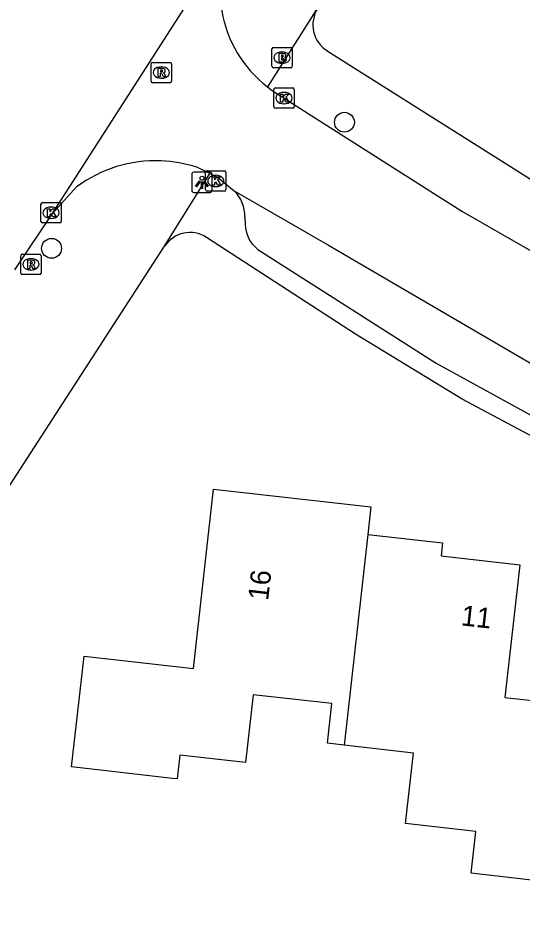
# Model space of a CAD drawing. Extents: x 162398 to 163643, y 386453 to 387397.
# Drawn here: x 162769.71 to 162794.52, y 386710.87 to 386754.82 of the extents above; entities that cross this region are included whole.
import ezdxf

# ---------------------------------------------------------------- set-up
doc = ezdxf.new("R2010")
doc.units = 0
for name, color, linetype in [('IMGEO_Boom', 7, 'Continuous'), ('IMGEO_Brandkraan', 7, 'Continuous'), ('IMGEO_Kolk', 7, 'Continuous'), ('IMGEO_Lichtpunt', 7, 'Continuous'), ('IMGEO_Pand', 7, 'Continuous'), ('IMGEO_Pand_nummerreeks', 7, 'Continuous'), ('IMGEO_Rijbaan_lokaal_open', 7, 'Continuous'), ('IMGEO_Rioolput', 7, 'Continuous'), ('IMGEO_Voetpad_open', 7, 'Continuous')]:
    doc.layers.add(name, color=color, linetype=linetype)

msp = doc.modelspace()

# ---------------------------------------------------------------- linework, layer by layer
at = {"layer": 'IMGEO_Boom'}
for centre in [(162785.776, 386749.686), (162771.366, 386743.481)]:
    msp.add_circle(centre, 0.489, dxfattribs=at)
at = {"layer": 'IMGEO_Brandkraan'}
for p, q in [((162782.207, 386752.44), (162782.207, 386753.292)), ((162782.282, 386753.366), (162783.134, 386753.366)), ((162782.695, 386753.146), (162782.72, 386753.146)), ((162783.208, 386753.292), (162783.208, 386752.44)), ((162782.718, 386752.586), (162782.693, 386752.586)), ((162783.134, 386752.366), (162782.282, 386752.366))]:
    msp.add_line(p, q, dxfattribs=at)
for points in [[(162782.207, 386752.44), (162782.207, 386753.292)], [(162782.282, 386753.366), (162783.134, 386753.366)], [(162782.555, 386753.066), (162782.555, 386752.666), (162782.768, 386752.666)], [(162782.786, 386753.066), (162782.555, 386753.066)], [(162782.734, 386752.985), (162782.68, 386752.985), (162782.68, 386752.909)], [(162783.208, 386753.292), (162783.208, 386752.44)], [(162782.68, 386752.909), (162782.733, 386752.909)], [(162782.742, 386752.833), (162782.68, 386752.833), (162782.68, 386752.752)], [(162782.68, 386752.752), (162782.742, 386752.752)], [(162783.134, 386752.366), (162782.282, 386752.366)]]:
    msp.add_lwpolyline(points, dxfattribs=at)
for centre, radius, start, end in [((162782.284, 386753.29), 0.0765, 91.552, 178.448), ((162782.284, 386753.29), 0.0765, 91.552, 178.448), ((162782.735, 386752.947), 0.0379, 267.8285, 90.9355), ((162782.79, 386752.921), 0.145, 59.4692, 91.5367), ((162782.815, 386752.968), 0.0922, 285.5137, 58.1501), ((162783.132, 386753.29), 0.0765, 1.552, 88.448), ((162783.132, 386753.29), 0.0765, 1.552, 88.448), ((162782.743, 386752.792), 0.0404, 269.8759, 90.5077), ((162782.774, 386752.917), 0.251, 268.6676, 293.5347), ((162782.82, 386752.776), 0.105, 301.3115, 78.989), ((162782.284, 386752.442), 0.0765, 181.552, 268.448), ((162782.284, 386752.442), 0.0765, 181.552, 268.448), ((162783.132, 386752.442), 0.0765, 271.552, 358.448), ((162783.132, 386752.442), 0.0765, 271.552, 358.448)]:
    msp.add_arc(centre, radius, start, end, dxfattribs=at)
for centre, major_axis, ratio, start_param, end_param in [((162782.694, 386752.866), (-0.387, 0.002), 0.722429, 4.712389, 7.853982), ((162782.719, 386752.866), (-0.39, 0.002), 0.717154, 1.570796, 4.712389)]:
    msp.add_ellipse(centre, major_axis=major_axis, ratio=ratio, start_param=start_param, end_param=end_param, dxfattribs=at)
at = {"layer": 'IMGEO_Kolk'}
for p, q in [((162782.304, 386750.447), (162782.304, 386751.299)), ((162782.379, 386751.373), (162783.231, 386751.373)), ((162783.305, 386751.299), (162783.305, 386750.447)), ((162782.792, 386751.153), (162782.817, 386751.153)), ((162783.231, 386750.373), (162782.379, 386750.373)), ((162782.815, 386750.593), (162782.79, 386750.593)), ((162779.022, 386747.296), (162779.874, 386747.296)), ((162778.947, 386746.37), (162778.947, 386747.222)), ((162779.435, 386747.076), (162779.46, 386747.076)), ((162779.948, 386747.222), (162779.948, 386746.37)), ((162779.458, 386746.516), (162779.433, 386746.516)), ((162779.874, 386746.296), (162779.022, 386746.296)), ((162770.842, 386744.807), (162770.842, 386745.659)), ((162770.917, 386745.733), (162771.769, 386745.733)), ((162771.33, 386745.513), (162771.355, 386745.513)), ((162771.843, 386745.659), (162771.843, 386744.807)), ((162771.769, 386744.733), (162770.917, 386744.733)), ((162771.353, 386744.953), (162771.328, 386744.953))]:
    msp.add_line(p, q, dxfattribs=at)
for points in [[(162782.304, 386750.447), (162782.304, 386751.299)], [(162782.379, 386751.373), (162783.231, 386751.373)], [(162783.305, 386751.299), (162783.305, 386750.447)], [(162782.625, 386751.073), (162782.748, 386751.073), (162782.748, 386750.922), (162782.878, 386751.073), (162783.042, 386751.073), (162782.896, 386750.922), (162783.049, 386750.673), (162782.897, 386750.673), (162782.812, 386750.837), (162782.748, 386750.77), (162782.748, 386750.673), (162782.625, 386750.673), (162782.625, 386751.073)], [(162783.231, 386750.373), (162782.379, 386750.373)], [(162779.022, 386747.296), (162779.874, 386747.296)], [(162778.947, 386746.37), (162778.947, 386747.222)], [(162779.268, 386746.996), (162779.391, 386746.996), (162779.391, 386746.845), (162779.521, 386746.996), (162779.685, 386746.996), (162779.539, 386746.845), (162779.692, 386746.596), (162779.54, 386746.596), (162779.455, 386746.76), (162779.391, 386746.693), (162779.391, 386746.596), (162779.268, 386746.596), (162779.268, 386746.996)], [(162779.948, 386747.222), (162779.948, 386746.37)], [(162779.874, 386746.296), (162779.022, 386746.296)], [(162770.842, 386744.807), (162770.842, 386745.659)], [(162770.917, 386745.733), (162771.769, 386745.733)], [(162771.843, 386745.659), (162771.843, 386744.807)], [(162771.163, 386745.433), (162771.286, 386745.433), (162771.286, 386745.282), (162771.416, 386745.433), (162771.58, 386745.433), (162771.434, 386745.282), (162771.587, 386745.033), (162771.435, 386745.033), (162771.35, 386745.197), (162771.286, 386745.13), (162771.286, 386745.033), (162771.163, 386745.033), (162771.163, 386745.433)], [(162771.769, 386744.733), (162770.917, 386744.733)]]:
    msp.add_lwpolyline(points, dxfattribs=at)
for centre, start, end in [((162782.381, 386751.297), 91.552, 178.448), ((162782.381, 386751.297), 91.552, 178.448), ((162783.229, 386751.297), 1.552, 88.448), ((162783.229, 386751.297), 1.552, 88.448), ((162782.381, 386750.449), 181.552, 268.448), ((162782.381, 386750.449), 181.552, 268.448), ((162783.229, 386750.449), 271.552, 358.448), ((162783.229, 386750.449), 271.552, 358.448), ((162779.024, 386747.22), 91.552, 178.448), ((162779.024, 386747.22), 91.552, 178.448), ((162779.872, 386747.22), 1.552, 88.448), ((162779.872, 386747.22), 1.552, 88.448), ((162779.024, 386746.372), 181.552, 268.448), ((162779.024, 386746.372), 181.552, 268.448), ((162779.872, 386746.372), 271.552, 358.448), ((162779.872, 386746.372), 271.552, 358.448), ((162770.919, 386745.657), 91.552, 178.448), ((162770.919, 386745.657), 91.552, 178.448), ((162771.767, 386745.657), 1.552, 88.448), ((162771.767, 386745.657), 1.552, 88.448), ((162770.919, 386744.809), 181.552, 268.448), ((162770.919, 386744.809), 181.552, 268.448), ((162771.767, 386744.809), 271.552, 358.448), ((162771.767, 386744.809), 271.552, 358.448)]:
    msp.add_arc(centre, 0.0765, start, end, dxfattribs=at)
for centre, major_axis, ratio, start_param, end_param in [((162782.791, 386750.873), (-0.387, 0.002), 0.722429, 4.712389, 7.853982), ((162782.816, 386750.873), (-0.39, 0.002), 0.717154, 1.570796, 4.712389), ((162779.434, 386746.796), (-0.387, 0.002), 0.722429, 4.712389, 7.853982), ((162779.459, 386746.796), (-0.39, 0.002), 0.717154, 1.570796, 4.712389), ((162771.329, 386745.233), (-0.387, 0.002), 0.722429, 4.712389, 7.853982), ((162771.354, 386745.233), (-0.39, 0.002), 0.717154, 1.570796, 4.712389)]:
    msp.add_ellipse(centre, major_axis=major_axis, ratio=ratio, start_param=start_param, end_param=end_param, dxfattribs=at)
at = {"layer": 'IMGEO_Lichtpunt'}
for p, q in [((162778.268, 386747.134), (162778.268, 386746.327)), ((162778.268, 386747.134), (162778.268, 386746.327)), ((162779.17, 386747.229), (162778.362, 386747.229)), ((162779.17, 386747.229), (162778.362, 386747.229)), ((162779.264, 386746.327), (162779.264, 386747.134)), ((162779.264, 386746.327), (162779.264, 386747.134)), ((162778.362, 386746.233), (162779.17, 386746.233)), ((162778.362, 386746.233), (162779.17, 386746.233))]:
    msp.add_line(p, q, dxfattribs=at)
for points in [[(162778.642, 386746.798), (162778.681, 386746.77), (162778.493, 386746.508), (162778.455, 386746.535), (162778.642, 386746.798)], [(162778.744, 386746.75), (162778.791, 386746.75), (162778.791, 386746.428), (162778.744, 386746.428), (162778.744, 386746.75)], [(162778.854, 386746.77), (162778.892, 386746.797), (162779.079, 386746.535), (162779.04, 386746.507), (162778.854, 386746.77)]]:
    msp.add_lwpolyline(points, dxfattribs=at)
msp.add_circle((162778.767, 386746.932), 0.0994, dxfattribs=at)
for centre, start, end in [((162778.362, 386747.134), 90, 180), ((162778.362, 386747.134), 90, 180), ((162779.17, 386747.134), 0, 90), ((162779.17, 386747.134), 0, 90), ((162778.362, 386746.327), 180, 270), ((162778.362, 386746.327), 180, 270), ((162779.17, 386746.327), 270, 0), ((162779.17, 386746.327), 270, 360)]:
    msp.add_arc(centre, 0.0946, start, end, dxfattribs=at)
at = {"layer": 'IMGEO_Pand'}
for points in [[(162785.758, 386719.032), (162784.943, 386719.124), (162785.164, 386721.078), (162781.289, 386721.516), (162780.911, 386718.176), (162777.685, 386718.541), (162777.553, 386717.373), (162777.316, 386717.4), (162772.347, 386717.961), (162772.963, 386723.411), (162778.345, 386722.803), (162779.342, 386731.632), (162787.082, 386730.758), (162786.929, 386729.402)], [(162786.929, 386729.402), (162785.758, 386719.032)], [(162786.929, 386729.402), (162790.603, 386728.987), (162790.531, 386728.342), (162794.407, 386727.904), (162793.671, 386721.384), (162796.818, 386721.029), (162797.014, 386722.763), (162797.275, 386722.734), (162796.86, 386719.058)], [(162795.993, 386712.28), (162795.279, 386712.361), (162792.011, 386712.729), (162792.242, 386714.78), (162788.784, 386715.171), (162789.176, 386718.646), (162785.758, 386719.032)]]:
    msp.add_lwpolyline(points, dxfattribs=at)
at = {"layer": 'IMGEO_Rijbaan_lokaal_open'}
for points in [[(162771.413, 386745.192), (162780.364, 386759.153), (162780.603, 386759.42)], [(162781.987, 386751.424), (162782.216, 386751.254), (162782.452, 386751.096), (162784.174, 386750), (162791.551, 386745.306), (162799.553, 386740.722), (162800.806, 386740.18), (162804.196, 386738.713), (162807.535, 386737.268), (162816.968, 386734.216), (162820.57, 386733.086), (162832.38, 386729.513), (162836.03, 386728.409), (162847.632, 386724.899), (162851.256, 386723.803), (162863.426, 386720.121), (162867.077, 386719.017), (162885.432, 386713.389)], [(162779.146, 386747.164), (162778.517, 386747.471)], [(162779.146, 386747.164), (162779.528, 386746.978), (162780.358, 386746.319)], [(162772.596, 386746.501), (162771.413, 386745.192)], [(162780.358, 386746.319), (162784.993, 386743.639), (162796.507, 386736.913)], [(162769.561, 386742.426), (162771.413, 386745.192)]]:
    msp.add_lwpolyline(points, dxfattribs=at)
for centre, radius, start, end in [((162785.687, 386756.182), 6.028, 147.5089, 232.1307), ((162776.481, 386741.309), 6.484, 87.6552, 126.8043), ((162776.391, 386740.697), 7.1, 72.5727, 87.131)]:
    msp.add_arc(centre, radius, start, end, dxfattribs=at)
at = {"layer": 'IMGEO_Rioolput'}
for p, q in [((162776.265, 386751.708), (162776.265, 386752.56)), ((162776.34, 386752.634), (162777.192, 386752.634)), ((162777.266, 386752.56), (162777.266, 386751.708)), ((162776.753, 386752.414), (162776.778, 386752.414)), ((162776.776, 386751.854), (162776.751, 386751.854)), ((162777.192, 386751.634), (162776.34, 386751.634)), ((162769.848, 386742.266), (162769.848, 386743.118)), ((162769.923, 386743.192), (162770.775, 386743.192)), ((162770.336, 386742.972), (162770.361, 386742.972)), ((162770.849, 386743.118), (162770.849, 386742.266)), ((162770.775, 386742.192), (162769.923, 386742.192)), ((162770.359, 386742.412), (162770.334, 386742.412))]:
    msp.add_line(p, q, dxfattribs=at)
for points in [[(162776.265, 386751.708), (162776.265, 386752.56)], [(162776.34, 386752.634), (162777.192, 386752.634)], [(162777.266, 386752.56), (162777.266, 386751.708)], [(162776.854, 386752.332), (162776.602, 386752.334), (162776.602, 386751.934)], [(162776.602, 386751.934), (162776.726, 386751.934), (162776.726, 386752.096), (162776.737, 386752.096)], [(162776.78, 386752.253), (162776.726, 386752.253), (162776.726, 386752.172)], [(162776.726, 386752.172), (162776.778, 386752.172)], [(162776.784, 386752.067), (162776.855, 386751.934), (162776.995, 386751.934), (162776.93, 386752.06)], [(162777.192, 386751.634), (162776.34, 386751.634)], [(162769.848, 386742.266), (162769.848, 386743.118)], [(162769.923, 386743.192), (162770.775, 386743.192)], [(162770.437, 386742.89), (162770.185, 386742.892), (162770.185, 386742.492)], [(162770.849, 386743.118), (162770.849, 386742.266)], [(162770.185, 386742.492), (162770.309, 386742.492), (162770.309, 386742.654), (162770.32, 386742.654)], [(162770.363, 386742.811), (162770.309, 386742.811), (162770.309, 386742.73)], [(162770.309, 386742.73), (162770.361, 386742.73)], [(162770.367, 386742.625), (162770.438, 386742.492), (162770.578, 386742.492), (162770.513, 386742.618)], [(162770.775, 386742.192), (162769.923, 386742.192)]]:
    msp.add_lwpolyline(points, dxfattribs=at)
for centre, radius, start, end in [((162776.342, 386752.558), 0.0765, 91.552, 178.448), ((162776.342, 386752.558), 0.0765, 91.552, 178.448), ((162777.19, 386752.558), 0.0765, 1.552, 88.448), ((162777.19, 386752.558), 0.0765, 1.552, 88.448), ((162776.736, 386752.043), 0.0533, 26.0293, 88.6989), ((162776.762, 386752.361), 0.19, 274.7715, 282.9687), ((162776.786, 386752.157), 0.0964, 77.0061, 93.1865), ((162776.8, 386752.214), 0.0378, 276.6634, 79.6772), ((162776.853, 386752.222), 0.109, 350.3612, 89.416), ((162776.851, 386752.222), 0.112, 277.5842, 350.9817), ((162776.835, 386752.007), 0.108, 29.5134, 73.7905), ((162776.342, 386751.71), 0.0765, 181.552, 268.448), ((162776.342, 386751.71), 0.0765, 181.552, 268.448), ((162777.19, 386751.71), 0.0765, 271.552, 358.448), ((162777.19, 386751.71), 0.0765, 271.552, 358.448), ((162769.925, 386743.116), 0.0765, 91.552, 178.448), ((162769.925, 386743.116), 0.0765, 91.552, 178.448), ((162770.436, 386742.78), 0.109, 350.3612, 89.416), ((162770.773, 386743.116), 0.0765, 1.552, 88.448), ((162770.773, 386743.116), 0.0765, 1.552, 88.448), ((162770.319, 386742.601), 0.0533, 26.0293, 88.6989), ((162770.345, 386742.919), 0.19, 274.7715, 282.9687), ((162770.369, 386742.715), 0.0964, 77.0061, 93.1865), ((162770.383, 386742.772), 0.0378, 276.6634, 79.6772), ((162770.434, 386742.78), 0.112, 277.5842, 350.9817), ((162770.418, 386742.565), 0.108, 29.5134, 73.7905), ((162769.925, 386742.268), 0.0765, 181.552, 268.448), ((162769.925, 386742.268), 0.0765, 181.552, 268.448), ((162770.773, 386742.268), 0.0765, 271.552, 358.448), ((162770.773, 386742.268), 0.0765, 271.552, 358.448)]:
    msp.add_arc(centre, radius, start, end, dxfattribs=at)
for centre, major_axis, ratio, start_param, end_param in [((162776.752, 386752.134), (-0.387, 0.002), 0.722429, 4.712389, 7.853982), ((162776.777, 386752.134), (-0.39, 0.002), 0.717154, 1.570796, 4.712389), ((162770.335, 386742.692), (-0.387, 0.002), 0.722429, 4.712389, 7.853982), ((162770.36, 386742.692), (-0.39, 0.002), 0.717154, 1.570796, 4.712389)]:
    msp.add_ellipse(centre, major_axis=major_axis, ratio=ratio, start_param=start_param, end_param=end_param, dxfattribs=at)
at = {"layer": 'IMGEO_Voetpad_open'}
for points in [[(162784.464, 386755.3), (162784.401, 386755.228), (162781.987, 386751.424)], [(162784.935, 386753.194), (162789.995, 386750), (162795.943, 386746.246), (162800.923, 386743.431), (162807.171, 386740.595), (162809.276, 386739.81), (162887.231, 386716.025)], [(162776.93, 386743.582), (162779.146, 386747.164)], [(162780.869, 386745.008), (162780.893, 386744.679)], [(162879.195, 386707.065), (162808.069, 386728.604), (162800.69, 386731.432), (162797.61, 386732.851), (162791.569, 386736.058), (162786.318, 386739.251), (162778.985, 386744.019)], [(162744.409, 386671.894), (162754.454, 386701.785), (162757.742, 386711.279), (162762.934, 386721.672), (162768.744, 386730.951), (162776.93, 386743.582)], [(162781.691, 386743.311), (162790.297, 386737.833), (162795.456, 386734.999)]]:
    msp.add_lwpolyline(points, dxfattribs=at)
for centre, radius, start, end in [((162785.745, 386754.481), 1.52, 147.3914, 237.8217), ((162779.133, 386745.086), 1.738, 357.4125, 45.177), ((162782.499, 386744.699), 1.606, 180.7232, 239.7896), ((162778.176, 386742.773), 1.486, 57.0149, 146.9956)]:
    msp.add_arc(centre, radius, start, end, dxfattribs=at)

# ---------------------------------------------------------------- texts
at = {"layer": 'IMGEO_Pand_nummerreeks'}
for s, rotation, p in [('16', 83.5573, (162782.02, 386726.119)), ('11', 353.5542, (162791.483, 386724.933))]:
    msp.add_text(s, height=1, rotation=rotation, dxfattribs=at).set_placement(p)

doc.saveas('drawing.dxf')
